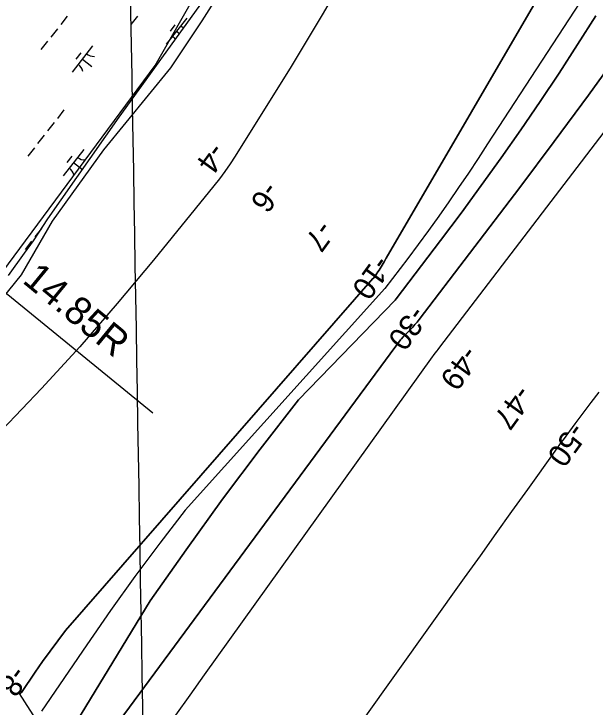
# Model space of a CAD drawing. Extents: x 3896831 to 3918110, y 171006 to 193349.
# Drawn here: x 3904219 to 3905092, y 176349 to 177391 of the extents above; entities that cross this region are included whole.
import ezdxf

# ---------------------------------------------------------------- set-up
doc = ezdxf.new("R2010")
doc.units = 0
for name, color, linetype in [('V-GRID-MAJR', 7, 'Continuous'), ('V-LEVE-TOET', 7, 'Continuous'), ('V-RIVR-EDGE', 7, 'Continuous'), ('V-RIVR-RANG', 7, 'Continuous'), ('V-RRAP-FSHR', 7, 'Continuous'), ('V-STRM-FMON', 7, 'Continuous'), ('V-TOPO-DPTH', 7, 'Continuous'), ('V-TOPO-MAJR', 7, 'Continuous'), ('V-TOPO-MINR', 7, 'Continuous'), ('V-WETL-SWMP', 7, 'Continuous')]:
    doc.layers.add(name, color=color, linetype=linetype)

msp = doc.modelspace()

# ---------------------------------------------------------------- linework, layer by layer
at = {"layer": 'V-GRID-MAJR'}
msp.add_spline([(3904462.5, 173418.2), (3904435.1, 175024.2), (3904332, 181084.3), (3904281.2, 184068.5)], degree=3, dxfattribs=at)
at = {"layer": 'V-LEVE-TOET'}
msp.add_line((3904202, 176975.4), (3904427.4, 176791.1), dxfattribs=at)
at = {"layer": 'V-RIVR-EDGE'}
msp.add_lwpolyline([(3904912.9, 178070.7), (3904845.1, 177972.2), (3904829.3, 177916.5), (3904807.9, 177870), (3904766.1, 177781.7), (3904670.4, 177631.2), (3904551.5, 177460.2), (3904501.3, 177380.3), (3904453.9, 177309.7), (3904353.5, 177186.1), (3904276.4, 177079.3), (3904229.9, 176998.4), (3904062.7, 176792.1)], dxfattribs=at)
at = {"layer": 'V-RRAP-FSHR'}
msp.add_lwpolyline([(3903099, 175512.1), (3904431.1, 177312.9), (3905197.8, 178658.5), (3906088.4, 179617.4), (3906806.7, 180565.1), (3907065.2, 181039), (3907795.1, 181990.7)], dxfattribs=at)
at = {"layer": 'V-TOPO-DPTH'}
for points in [[(3905683.7, 178017.6), (3905655.4, 177976.9), (3905627, 177936.3), (3905366.4, 177563.6), (3905349.2, 177539.1), (3905331.9, 177514.6), (3905314.4, 177490.3), (3905296.8, 177466), (3905279.1, 177441.9), (3905261.2, 177417.8), (3905243.2, 177393.9), (3905225.1, 177370), (3904858.2, 176890), (3904855.4, 176886.3), (3904854, 176884.5), (3904851.3, 176880.9), (3904848.6, 176877.2), (3904847.2, 176875.3), (3904504.8, 176397.8), (3904483.2, 176367.5), (3904461.6, 176337.2)], [(3905683.7, 178017.6), (3905655.4, 177976.9), (3905627, 177936.3), (3905366.4, 177563.6), (3905349.2, 177539.1), (3905331.9, 177514.6), (3905314.4, 177490.3), (3905296.8, 177466), (3905279.1, 177441.9), (3905261.2, 177417.8), (3905243.2, 177393.9), (3905225.1, 177370), (3904858.2, 176890), (3904855.4, 176886.3), (3904854, 176884.5), (3904851.3, 176880.9), (3904848.6, 176877.2), (3904847.2, 176875.3), (3904504.8, 176397.8), (3904483.2, 176367.5), (3904461.6, 176337.2)], [(3904284.6, 176280.7), (3904227.6, 176369.7), (3904229.2, 176370.1), (3904229.9, 176370.6), (3904230.5, 176371.2), (3904251.1, 176401.8), (3904262.1, 176417.7), (3904273.3, 176433.5), (3904284.8, 176449.1), (3904296.5, 176464.5), (3904757.8, 176992.9), (3904757.8, 176992.9), (3904758.1, 176992.8), (3904758.3, 176992.8), (3904758.4, 176992.9), (3904761.4, 176996.8), (3904763.1, 176999.3), (3904765.7, 177003.1), (3904767.4, 177005.7), (3904772, 177013.1), (3904775, 177018.2), (3904777.8, 177023.4), (3905158.8, 177677.4)], [(3905092.8, 177387.8), (3905065.5, 177344.4), (3905037.7, 177301.3), (3905009.2, 177258.7), (3904980.3, 177216.3), (3904950.8, 177174.4), (3904920.9, 177132.7), (3904890.6, 177091.4), (3904859.8, 177050.4), (3904793.2, 176962.5), (3904791.4, 176960.7), (3904646.3, 176811), (3904588.8, 176736.8), (3904532.4, 176661.9), (3904477.4, 176585.8), (3904423.5, 176509), (3904284.9, 176281.2)], [(3904284.9, 176281.2), (3904423.5, 176509), (3904477.4, 176585.8), (3904532.4, 176661.9), (3904588.8, 176736.8), (3904646.3, 176811), (3904791.4, 176960.7), (3904793.2, 176962.5), (3904859.8, 177050.4), (3904890.6, 177091.4), (3904920.9, 177132.7), (3904950.8, 177174.4), (3904980.3, 177216.3), (3905009.2, 177258.7), (3905037.7, 177301.3), (3905065.5, 177344.4), (3905092.8, 177387.8)], [(3905132.6, 177338.7), (3905081.9, 177268.6), (3905030.4, 177199.1), (3904978.5, 177130), (3904827.4, 176931.3), (3904824.3, 176927.5), (3904821.2, 176923.8), (3904817.9, 176920.2), (3904814.6, 176916.6), (3904809, 176911), (3904807.7, 176909.7), (3904804.9, 176906.9), (3904803.5, 176905.5), (3904800.9, 176902.5), (3904799.7, 176900.9), (3904331.9, 176267.3)], [(3904331.9, 176267.3), (3904799.7, 176900.9), (3904800.9, 176902.5), (3904803.5, 176905.5), (3904804.9, 176906.9), (3904807.7, 176909.7), (3904809, 176911), (3904814.6, 176916.6), (3904817.9, 176920.2), (3904821.2, 176923.8), (3904824.3, 176927.5), (3904827.4, 176931.3), (3904978.5, 177130), (3905030.4, 177199.1), (3905081.9, 177268.6), (3905132.6, 177338.7)]]:
    msp.add_lwpolyline(points, dxfattribs=at)
at = {"layer": 'V-TOPO-MAJR'}
msp.add_lwpolyline([(3905097.6, 176822.6), (3905085.4, 176806.8), (3905073.3, 176790.8), (3905061.3, 176774.7), (3905043.6, 176751), (3905040.5, 176746.8), (3905037.4, 176742.5), (3905034.3, 176738.2), (3905031.2, 176733.9), (3904990, 176676.2), (3904966.3, 176643), (3904942.7, 176609.9), (3904919, 176576.7), (3904895.3, 176543.5), (3904588.8, 176113.9)], dxfattribs=at)
at = {"layer": 'V-TOPO-MINR'}
for points in [[(3905145.7, 178335.4), (3904814.6, 177638.2), (3904773.1, 177554.8), (3904729.8, 177472.3), (3904683.6, 177391.4), (3904635.5, 177311.6), (3904551, 177176.8), (3904543.5, 177165.3), (3904535.8, 177154), (3904527.6, 177143), (3904519.1, 177132.2), (3904428.6, 177020.8), (3904373.8, 176955.3), (3904317.8, 176890.7), (3904260.2, 176827.7), (3904201.3, 176765.7)], [(3905441.2, 178019.5), (3905407.7, 177969.4), (3905373.8, 177918.1), (3905340.5, 177866.4), (3905198.8, 177607.6), (3904930.4, 177195.3), (3904916, 177173.3), (3904901.5, 177151.5), (3904886.8, 177129.8), (3904871.9, 177108.2), (3904856.9, 177086.7), (3904841.6, 177065.4), (3904826.1, 177044.3), (3904810.3, 177023.3), (3904776, 176977.9), (3904476.3, 176645.3), (3904438.1, 176595.6), (3904400.6, 176545.4), (3904364.1, 176494.4), (3904328.4, 176442.9), (3904260.6, 176343.1)], [(3905683.7, 178017.6), (3905655.4, 177976.9), (3905627, 177936.3), (3905366.4, 177563.6), (3905349.2, 177539.1), (3905331.9, 177514.6), (3905314.4, 177490.3), (3905296.8, 177466), (3905279.1, 177441.9), (3905261.2, 177417.8), (3905243.2, 177393.9), (3905225.1, 177370), (3904858.2, 176890), (3904855.4, 176886.3), (3904854, 176884.5), (3904851.3, 176880.9), (3904848.6, 176877.2), (3904847.2, 176875.3), (3904504.8, 176397.8), (3904483.2, 176367.5), (3904461.6, 176337.2)], [(3905158.8, 177677.4), (3904777.8, 177023.4), (3904775, 177018.2), (3904772, 177013.1), (3904767.4, 177005.7), (3904765.7, 177003.1), (3904763.1, 176999.3), (3904761.4, 176996.8), (3904758.4, 176992.9), (3904758.3, 176992.8), (3904758.1, 176992.8), (3904757.8, 176992.9), (3904757.8, 176992.9), (3904296.5, 176464.5), (3904284.8, 176449.1), (3904273.3, 176433.5), (3904262.1, 176417.7), (3904251.1, 176401.8), (3904230.5, 176371.2), (3904229.9, 176370.6), (3904229.2, 176370.1), (3904227.6, 176369.7)], [(3905092.8, 177387.8), (3905065.5, 177344.4), (3905037.7, 177301.3), (3905009.2, 177258.7), (3904980.3, 177216.3), (3904950.8, 177174.4), (3904920.9, 177132.7), (3904890.6, 177091.4), (3904859.8, 177050.4), (3904793.2, 176962.5), (3904791.4, 176960.7), (3904646.3, 176811), (3904588.8, 176736.8), (3904532.4, 176661.9), (3904477.4, 176585.8), (3904423.5, 176509), (3904284.9, 176281.2)], [(3905132.6, 177338.7), (3905081.9, 177268.6), (3905030.4, 177199.1), (3904978.5, 177130), (3904827.4, 176931.3), (3904824.3, 176927.5), (3904821.2, 176923.8), (3904817.9, 176920.2), (3904814.6, 176916.6), (3904809, 176911), (3904807.7, 176909.7), (3904804.9, 176906.9), (3904803.5, 176905.5), (3904800.9, 176902.5), (3904799.7, 176900.9), (3904331.9, 176267.3)]]:
    msp.add_lwpolyline(points, dxfattribs=at)
at = {"layer": 'V-WETL-SWMP'}
for p, q in [((3904377.2, 177235.3), (3904503.5, 177410.6)), ((3904299, 177387.2), (3904289.2, 177374.6)), ((3904404.5, 177387), (3904394.6, 177374.4)), ((3904478.6, 177384.3), (3904447.8, 177344.9)), ((3904284.2, 177368.3), (3904274.4, 177355.7)), ((3904460.8, 177374.1), (3904453.4, 177364.6)), ((3904463.2, 177364.6), (3904467.7, 177361)), ((3904269.4, 177349.4), (3904259.6, 177336.8)), ((3904337.2, 177342.3), (3904306.4, 177303)), ((3904319.4, 177332.1), (3904312, 177322.7)), ((3904321.8, 177322.7), (3904336, 177311.6)), ((3904294.1, 177246.2), (3904284.2, 177233.6)), ((3904269.9, 177082.9), (3904377.2, 177235.3)), ((3904279.3, 177227.3), (3904269.4, 177214.7)), ((3904264.5, 177208.4), (3904254.6, 177195.8)), ((3904249.7, 177189.5), (3904239.8, 177176.9)), ((3904323.8, 177186.8), (3904293, 177147.4)), ((3904306, 177176.6), (3904298.6, 177167.1)), ((3904308.4, 177167.1), (3904321.8, 177156.6)), ((3904248.6, 177049.9), (3904269.9, 177082.9)), ((3904260.3, 177068.1), (3904250.5, 177055.5)), ((3904234.9, 177031.3), (3904248.6, 177049.9)), ((3904245.5, 177049.2), (3904235.7, 177036.7)), ((3904210.7, 176997.5), (3904234.9, 177031.3))]:
    msp.add_line(p, q, dxfattribs=at)
for centre, start, end in [((3904480.4, 177386.2), 231.1403, 248.7208), ((3904446.4, 177342.7), 32.0731, 52.6839), ((3904339, 177344.3), 231.1403, 272.6839), ((3904305, 177300.8), 11.1403, 52.6839), ((3904325.6, 177188.7), 231.1403, 272.6839), ((3904291.5, 177145.2), 11.1403, 52.6839)]:
    msp.add_arc(centre, 17.6, start, end, dxfattribs=at)

# ---------------------------------------------------------------- texts
at = {"layer": 'V-RIVR-RANG'}
for s, rotation, p in [('-4', 233.9983, (3904515.1, 177199.3)), ('-6', 233.9983, (3904596.2, 177140.8)), ('-7', 233.9983, (3904677.2, 177082.2)), ('-10', 233.9983, (3904763, 177030.2)), ('-30', 234.1437, (3904817, 176954.2)), ('-49', 234.1437, (3904895.3, 176894.2)), ('-47', 234.1437, (3904975, 176835.1)), ('-50', 234.1437, (3905056.2, 176779.1)), ('-8', 233.5583, (3904217.8, 176413.7))]:
    msp.add_text(s, height=33.5, rotation=rotation, dxfattribs=at).set_placement(p)
at = {"layer": 'V-STRM-FMON'}
msp.add_text('14.85R', height=42, rotation=320.6101, dxfattribs=at).set_placement((3904230.2, 176987.9))

doc.saveas('drawing.dxf')
